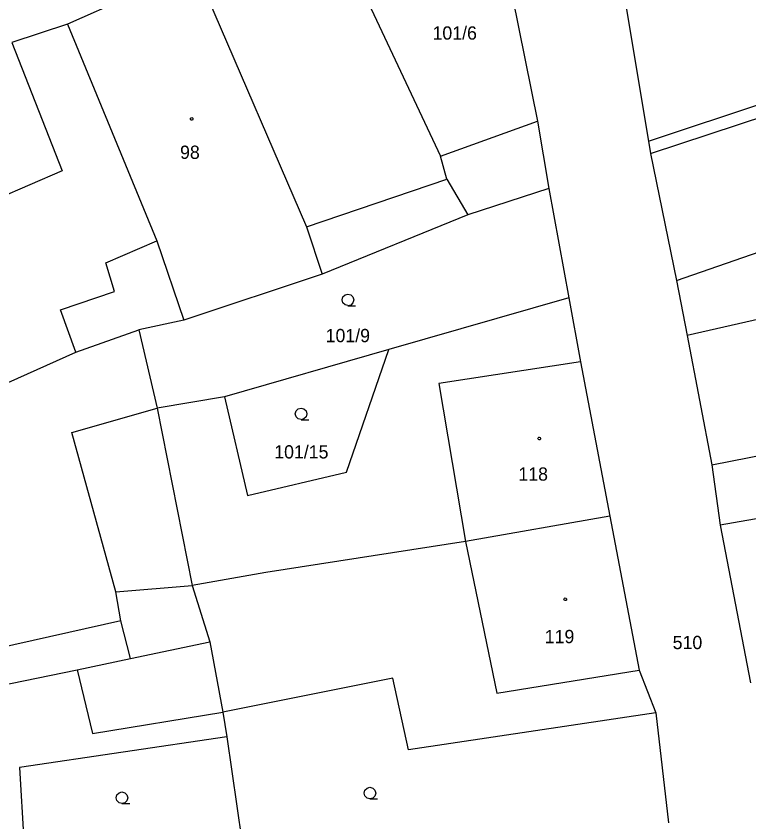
# Model space of a CAD drawing. Extents: x -757994 to -755874, y -1047691 to -1046119.
# Drawn here: x -756910.8 to -756863.8, y -1047037.7 to -1046986.1 of the extents above; entities that cross this region are included whole.
import ezdxf

# ---------------------------------------------------------------- set-up
doc = ezdxf.new("R2010")
doc.units = 0
doc.layers.add('katastrální mapa', color=7, linetype='Continuous')

msp = doc.modelspace()

# ---------------------------------------------------------------- linework, layer by layer
at = {"layer": 'katastrální mapa'}
for p, q in [((-756880.76, -1046975.89), (-756877.33, -1046992.82)), ((-756890.76, -1046979.71), (-756883.55, -1046995.07)), ((-756872.13, -1046982.71), (-756870.23, -1046994.1)), ((-756899.3, -1046982.98), (-756907.46, -1046986.61)), ((-756899.3, -1046982.98), (-756892.13, -1046999.6)), ((-756907.46, -1046986.61), (-756911.02, -1046987.78)), ((-756907.46, -1046986.61), (-756901.72, -1047000.49)), ((-756911.02, -1046987.78), (-756907.79, -1046996.01)), ((-756870.09, -1046994.9), (-756852.74, -1046989.14)), ((-756870.23, -1046994.1), (-756861.47, -1046991.19)), ((-756883.55, -1046995.07), (-756877.33, -1046992.82)), ((-756877.33, -1046992.82), (-756876.61, -1046997.14)), ((-756870.23, -1046994.1), (-756870.09, -1046994.9)), ((-756883.15, -1046996.54), (-756883.55, -1046995.07)), ((-756870.09, -1046994.9), (-756868.42, -1047003.03)), ((-756907.79, -1046996.01), (-756916.16, -1046999.59)), ((-756892.13, -1046999.6), (-756883.15, -1046996.54)), ((-756883.15, -1046996.54), (-756881.79, -1046998.82)), ((-756876.61, -1046997.14), (-756881.79, -1046998.82)), ((-756876.61, -1046997.14), (-756875.33, -1047004.14)), ((-756881.79, -1046998.82), (-756891.14, -1047002.62)), ((-756868.42, -1047003.03), (-756857.83, -1046999.33)), ((-756892.13, -1046999.6), (-756891.14, -1047002.62)), ((-756904.99, -1047001.9), (-756901.72, -1047000.49)), ((-756901.72, -1047000.49), (-756899.99, -1047005.57)), ((-756904.44, -1047003.74), (-756904.99, -1047001.9)), ((-756891.14, -1047002.62), (-756899.99, -1047005.57)), ((-756868.42, -1047003.03), (-756867.75, -1047006.56)), ((-756907.9, -1047004.9), (-756904.44, -1047003.74)), ((-756875.33, -1047004.14), (-756886.86, -1047007.45)), ((-756875.33, -1047004.14), (-756874.58, -1047008.24)), ((-756856.9, -1047004.06), (-756867.75, -1047006.56)), ((-756906.93, -1047007.61), (-756907.9, -1047004.9)), ((-756899.99, -1047005.57), (-756902.89, -1047006.18)), ((-756906.93, -1047007.61), (-756902.89, -1047006.18)), ((-756902.89, -1047006.18), (-756901.7, -1047011.21)), ((-756867.75, -1047006.56), (-756866.17, -1047014.84)), ((-756911.9, -1047009.83), (-756906.93, -1047007.61)), ((-756886.86, -1047007.45), (-756897.39, -1047010.47)), ((-756889.58, -1047015.31), (-756886.86, -1047007.45)), ((-756874.58, -1047008.24), (-756883.65, -1047009.62)), ((-756874.58, -1047008.24), (-756872.69, -1047018.13)), ((-756883.65, -1047009.62), (-756881.94, -1047019.74)), ((-756897.39, -1047010.47), (-756901.7, -1047011.21)), ((-756897.39, -1047010.47), (-756895.91, -1047016.8)), ((-756907.18, -1047012.77), (-756901.7, -1047011.21)), ((-756901.7, -1047011.21), (-756899.46, -1047022.56)), ((-756904.35, -1047022.97), (-756907.18, -1047012.77)), ((-756866.17, -1047014.84), (-756855.2, -1047012.67)), ((-756866.17, -1047014.84), (-756865.62, -1047018.71)), ((-756895.91, -1047016.8), (-756889.58, -1047015.31)), ((-756854.88, -1047016.76), (-756865.62, -1047018.71)), ((-756872.69, -1047018.13), (-756881.94, -1047019.74)), ((-756872.69, -1047018.13), (-756870.81, -1047027.98)), ((-756865.62, -1047018.71), (-756863.69, -1047028.8)), ((-756881.94, -1047019.74), (-756894.75, -1047021.73)), ((-756881.94, -1047019.74), (-756879.95, -1047029.47)), ((-756894.75, -1047021.73), (-756899.46, -1047022.56)), ((-756904.35, -1047022.97), (-756899.46, -1047022.56)), ((-756899.46, -1047022.56), (-756898.33, -1047026.17)), ((-756904.04, -1047024.83), (-756904.35, -1047022.97)), ((-756904.04, -1047024.83), (-756913.38, -1047026.93)), ((-756903.41, -1047027.25), (-756904.04, -1047024.83)), ((-756903.41, -1047027.25), (-756898.33, -1047026.17)), ((-756898.33, -1047026.17), (-756897.49, -1047030.68)), ((-756906.84, -1047027.96), (-756903.41, -1047027.25)), ((-756912.9, -1047029.2), (-756906.84, -1047027.96)), ((-756906.84, -1047027.96), (-756905.85, -1047032.05)), ((-756879.95, -1047029.47), (-756870.81, -1047027.98)), ((-756870.81, -1047027.98), (-756869.74, -1047030.73)), ((-756886.6, -1047028.5), (-756897.49, -1047030.68)), ((-756885.6, -1047033.1), (-756886.6, -1047028.5)), ((-756905.85, -1047032.05), (-756897.49, -1047030.68)), ((-756897.49, -1047030.68), (-756897.25, -1047032.26)), ((-756869.74, -1047030.73), (-756885.6, -1047033.1)), ((-756869.74, -1047030.73), (-756868.94, -1047037.77)), ((-756897.25, -1047032.26), (-756910.54, -1047034.23)), ((-756897.25, -1047032.26), (-756896.16, -1047039.76)), ((-756910.54, -1047034.23), (-756910.05, -1047042.23))]:
    msp.add_line(p, q, dxfattribs=at)
for points in [[(-756899.49, -1046992.595), (-756899.44, -1046992.605), (-756899.415, -1046992.65), (-756899.405, -1046992.68), (-756899.415, -1046992.725), (-756899.455, -1046992.76), (-756899.49, -1046992.765), (-756899.535, -1046992.75), (-756899.565, -1046992.72), (-756899.575, -1046992.68), (-756899.565, -1046992.635), (-756899.525, -1046992.6)], [(-756877.22, -1047013.065), (-756877.17, -1047013.075), (-756877.145, -1047013.12), (-756877.135, -1047013.15), (-756877.145, -1047013.195), (-756877.185, -1047013.23), (-756877.22, -1047013.235), (-756877.265, -1047013.22), (-756877.295, -1047013.19), (-756877.305, -1047013.15), (-756877.295, -1047013.105), (-756877.255, -1047013.07)], [(-756875.56, -1047023.365), (-756875.51, -1047023.375), (-756875.485, -1047023.42), (-756875.475, -1047023.45), (-756875.485, -1047023.495), (-756875.525, -1047023.53), (-756875.56, -1047023.535), (-756875.605, -1047023.52), (-756875.635, -1047023.49), (-756875.645, -1047023.45), (-756875.635, -1047023.405), (-756875.595, -1047023.37)]]:
    msp.add_lwpolyline(points, close=True, dxfattribs=at)
for points in [[(-756889.48, -1047004.64), (-756889.67, -1047004.59), (-756889.805, -1047004.455), (-756889.855, -1047004.27), (-756889.805, -1047004.085), (-756889.67, -1047003.95), (-756889.485, -1047003.9), (-756889.3, -1047003.95), (-756889.165, -1047004.085), (-756889.115, -1047004.275), (-756889.165, -1047004.465), (-756889.3, -1047004.6), (-756889.49, -1047004.65), (-756888.99, -1047004.65)], [(-756892.48, -1047011.94), (-756892.67, -1047011.89), (-756892.805, -1047011.755), (-756892.855, -1047011.57), (-756892.805, -1047011.385), (-756892.67, -1047011.25), (-756892.485, -1047011.2), (-756892.3, -1047011.25), (-756892.165, -1047011.385), (-756892.115, -1047011.575), (-756892.165, -1047011.765), (-756892.3, -1047011.9), (-756892.49, -1047011.95), (-756891.99, -1047011.95)], [(-756888.07, -1047036.23), (-756888.26, -1047036.18), (-756888.395, -1047036.045), (-756888.445, -1047035.86), (-756888.395, -1047035.675), (-756888.26, -1047035.54), (-756888.075, -1047035.49), (-756887.89, -1047035.54), (-756887.755, -1047035.675), (-756887.705, -1047035.865), (-756887.755, -1047036.055), (-756887.89, -1047036.19), (-756888.08, -1047036.24), (-756887.58, -1047036.24)], [(-756903.96, -1047036.53), (-756904.15, -1047036.48), (-756904.285, -1047036.345), (-756904.335, -1047036.16), (-756904.285, -1047035.975), (-756904.15, -1047035.84), (-756903.965, -1047035.79), (-756903.78, -1047035.84), (-756903.645, -1047035.975), (-756903.595, -1047036.165), (-756903.645, -1047036.355), (-756903.78, -1047036.49), (-756903.97, -1047036.54), (-756903.47, -1047036.54)]]:
    msp.add_lwpolyline(points, dxfattribs=at)

# ---------------------------------------------------------------- texts
for s, p in [('101/6', (-756884.062, -1046987.6)), ('98', (-756900.242, -1046995.24)), ('101/9', (-756890.912, -1047006.98)), ('101/15', (-756894.206, -1047014.43)), ('118', (-756878.559, -1047015.85)), ('119', (-756876.869, -1047026.26)), ('510', (-756868.67, -1047026.64))]:
    msp.add_text(s, height=0.85, dxfattribs=at).set_placement(p)

doc.saveas('drawing.dxf')
